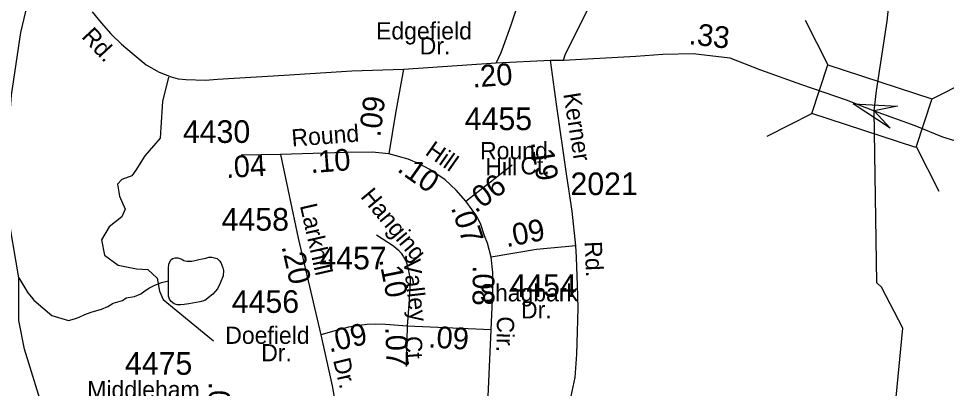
# Model space of a CAD drawing. Extents: x 1547597 to 1699558, y 810033 to 920809.
# Drawn here: x 1675180 to 1680307, y 882616 to 884657 of the extents above; entities that cross this region are included whole.
import ezdxf

# ---------------------------------------------------------------- set-up
doc = ezdxf.new("R2010")
doc.units = 0
for name, color, linetype in [('Exist Hydrographic Creek Single Shore', 7, 'Continuous'), ('Exist Hydrographic Misc Water Feature', 7, 'Continuous'), ('Exist Road Non-System Type 51', 7, 'Continuous'), ('Exist Road Secondary Mileage Hundredths English Label', 7, 'Continuous'), ('Exist Road Secondary Structure Standard Bridge Attributed CELL', 7, 'Continuous'), ('Exist Road Secondary Structure Standard Bridge CELL', 7, 'Continuous'), ('Exist Road Secondary Type 51 Attributed', 7, 'Continuous'), ('Exist Road Secondary Type 51 Label', 7, 'Continuous'), ('Exist Road Secondary Type 51 Number Label', 7, 'Continuous')]:
    doc.layers.add(name, color=color, linetype=linetype)

msp = doc.modelspace()

# ---------------------------------------------------------------- linework, layer by layer
at = {"layer": 'Exist Hydrographic Creek Single Shore'}
for points in [[(1679908.3, 884147.9), (1679921.5, 884258.1), (1679979.4, 884641.6), (1680011.9, 884958.2), (1680189.6, 885520.1), (1680224.6, 885703.2), (1680206.6, 886353.5), (1680175.5, 886521.6), (1680177.6, 886721.8), (1680279.6, 886929.8), (1680481.6, 887119.3), (1680541.6, 887210), (1680551.6, 887367.4), (1680371.6, 887778.1), (1680340.6, 887903.5), (1680225.6, 888106), (1679968.5, 888275.5), (1679886.6, 888401.8), (1679815.6, 888728.2), (1679610.6, 889070.6), (1679458.6, 889615.3), (1679384.6, 889764.6), (1679377.6, 889872.9)], [(1675117.3, 883604.9), (1675108.9, 883831.7), (1675140.5, 884234.3), (1675192.2, 884579.3), (1675281.4, 884954), (1675288.1, 885032.1), (1675397.2, 885176.2), (1675440.3, 885199), (1675434.3, 885246.9), (1675495, 885445.6), (1675713.9, 885713.3), (1675908.4, 885948.6), (1676200.3, 886183.9), (1676248.9, 886370.5), (1676574.5, 886562.1), (1676707.9, 886717.9), (1676846, 886823.9)], [(1680030.1, 882568), (1680066.3, 882947.9), (1679947.6, 883174.6), (1679922.6, 883198.1), (1679908.3, 884147.9)], [(1675463.6, 877784), (1675439.6, 877860), (1675300.4, 878036.6), (1675286.9, 878137.8), (1675387.6, 878451.8), (1675380.5, 878603), (1675093.5, 879071.7), (1675052.5, 879180.9), (1675024.5, 879631.1), (1674848.5, 880343.8), (1674916.7, 880742.8), (1674981.2, 880877.1), (1675016.9, 880941.8), (1675401.5, 881363.3), (1675461.5, 881480.3), (1675587, 881700.5), (1675599.8, 881920.2), (1675474.1, 882278.6), (1675313.6, 882504.1), (1675213.1, 882832.2), (1675181.8, 882990.7), (1675181.8, 883226.3), (1675117.3, 883604.9)]]:
    msp.add_lwpolyline(points, dxfattribs=at)
at = {"layer": 'Exist Hydrographic Misc Water Feature'}
for points in [[(1676008.3, 883209), (1676009, 883279), (1676011.2, 883301), (1676015.5, 883314.9), (1676023.6, 883326.9), (1676031.6, 883332.8), (1676045.7, 883336.7), (1676059.7, 883336.4), (1676081.6, 883328.2), (1676093.4, 883322.1), (1676109.4, 883317.9), (1676125.5, 883317.8), (1676137.5, 883317.6), (1676153.6, 883321.5), (1676175.5, 883327.2), (1676195.7, 883331), (1676215.7, 883334.8), (1676231.7, 883340.7), (1676247.8, 883340.4), (1676277.8, 883332.1), (1676289.5, 883320), (1676297.4, 883309.9), (1676309.2, 883281.7), (1676312.9, 883265.7), (1676310.7, 883237.7), (1676294.2, 883195.9), (1676279.9, 883166), (1676253.6, 883136.3), (1676209.2, 883100.8), (1676181.1, 883093.1), (1676121, 883081.8), (1676095, 883078), (1676074.9, 883076.2), (1676056.8, 883076.3), (1676039, 883082.6), (1676023.1, 883094.7), (1676013.2, 883108.8), (1676009.3, 883124.9), (1676007.7, 883157), (1676008.3, 883209)], [(1675181.8, 883226.3), (1675231.8, 883142.9), (1675251.5, 883118.4), (1675265.3, 883102.3), (1675363, 883017.8), (1675456.3, 882990.4), (1675488.4, 883000.1), (1675514.5, 883009.7), (1675546.7, 883023.4), (1675580.7, 883037.1), (1675639.1, 883052.5), (1675673.1, 883068.1), (1675703.4, 883085.8), (1675753.5, 883101.3), (1675773.8, 883115), (1675819.8, 883122.5), (1675856, 883138.1), (1675878.2, 883153.9), (1675904.4, 883171.6), (1675928.5, 883183.4), (1675970.7, 883200.9), (1676008.3, 883209)]]:
    msp.add_lwpolyline(points, dxfattribs=at)
at = {"layer": 'Exist Road Non-System Type 51'}
for points in [[(1678014.7, 885946), (1677993.8, 885610.6), (1677969.2, 885233.4), (1677942.9, 884871.1), (1677932.7, 884724.7), (1677928.6, 884702.5), (1677901, 884619.5), (1677858.2, 884502), (1677844.4, 884468.4), (1677819.5, 884412.3)], [(1676008.6, 884333.8), (1675974.7, 884198.7), (1675966.3, 884055.3), (1675962.1, 883996.3), (1675877.8, 883899.3), (1675827.2, 883819.2), (1675806.2, 883789.7), (1675751.4, 883768.6), (1675726.1, 883743.3), (1675738.7, 883675.8), (1675768.2, 883604.1), (1675751.4, 883561.9), (1675679.8, 883507.1), (1675637.6, 883435.4), (1675654.5, 883351.1), (1675730.3, 883296.3), (1675831.4, 883275.2), (1675894.7, 883271), (1675945.2, 883224.6), (1675957.9, 883152.9), (1675978.9, 883106.5), (1676050.6, 883047.5), (1676257, 882878.8)]]:
    msp.add_lwpolyline(points, dxfattribs=at)
at = {"layer": 'Exist Road Secondary Structure Standard Bridge Attributed CELL'}
msp.add_lwpolyline([(1679996.7, 884052.6), (1679792.4, 884185.8), (1680035.9, 884172.6), (1679908.3, 884147.9)], close=True, dxfattribs=at)
at = {"layer": 'Exist Road Secondary Structure Standard Bridge CELL'}
for p, q in [((1679526.3, 884647.5), (1679651.1, 884401.3)), ((1680225.3, 884212.3), (1680471.4, 884337.2)), ((1679317.3, 884008.1), (1679563.4, 884133)), ((1680139.5, 883950), (1680264.4, 883703.9))]:
    msp.add_line(p, q, dxfattribs=at)
msp.add_lwpolyline([(1679651.1, 884401.3), (1680225.7, 884213.6), (1680137.9, 883945.2), (1679563.4, 884133)], close=True, dxfattribs=at)
at = {"layer": 'Exist Road Secondary Type 51 Attributed'}
for p, q in [((1677651.9, 883648.9), (1677907.5, 883849.2)), ((1677326.7, 882959.1), (1677322.3, 882737.3)), ((1677790.6, 882938.6), (1677326.7, 882959.1))]:
    msp.add_line(p, q, dxfattribs=at)
for points in [[(1678190.7, 884427.3), (1678203, 884462), (1678347.4, 884751.1), (1678444.1, 885021.3), (1678467.4, 885107), (1678482.7, 885187.8), (1678492.5, 885276.5), (1678526.7, 885707.3), (1678560.3, 885908.2)], [(1675587.6, 884693.4), (1675636.8, 884633), (1675690.6, 884571.7), (1675749, 884515.7), (1675807.9, 884465.2), (1675884.9, 884401), (1675957, 884360.5), (1676022.5, 884335.6), (1676061.1, 884324.6), (1676103.6, 884319.9), (1676212.5, 884316.7), (1676279.7, 884321.8), (1676647.7, 884344), (1677021.6, 884367.7), (1677307.1, 884378.3)], [(1677307.1, 884378.3), (1677819.5, 884412.3), (1678119.2, 884427.1)], [(1678119.2, 884427.1), (1678190.7, 884427.3)], [(1678259.3, 883403.4), (1678238.5, 883594), (1678207.9, 883799.3), (1678152.8, 884185.1), (1678119.2, 884427.1)], [(1678190.7, 884427.3), (1678591.6, 884449.1), (1678740, 884460.7), (1678907.4, 884463.2), (1679110, 884439.6), (1679279.7, 884373.6), (1679505.9, 884293.4), (1679753, 884208.3), (1679908.3, 884147.9)], [(1677307.1, 884378.3), (1677263.1, 884134.4), (1677226.3, 883910.5)], [(1679908.3, 884147.9), (1680133, 884066.4), (1680285.3, 884004.5), (1680422.6, 883962.3), (1680538.5, 883950.8), (1680745.3, 883972.7), (1680962.1, 883996.3), (1681096.2, 884007.1), (1681268.4, 883982.1), (1681603, 883892.5), (1681781.1, 883859.8), (1681922.5, 883817.3), (1682082.7, 883699.4), (1682186, 883597.8)], [(1676628.2, 883907.4), (1676409.2, 883903.5)], [(1677226.3, 883910.5), (1677134.8, 883918.8), (1676988.6, 883917.1), (1676628.2, 883907.4)], [(1676628.2, 883907.4), (1676674.6, 883680), (1676724.5, 883445.1), (1676850, 882911.7)], [(1677651.9, 883648.9), (1677598.1, 883710.4), (1677538.1, 883767.5), (1677453.1, 883823.4), (1677393, 883854.9), (1677333.3, 883881.5), (1677226.3, 883910.5)], [(1677791.8, 883340.3), (1677771.7, 883418), (1677754.8, 883457.2), (1677733.5, 883519.7), (1677720.6, 883548.2), (1677706, 883573.4), (1677686.2, 883601.8), (1677651.9, 883648.9)], [(1677158.5, 883462.7), (1677252.7, 883402.8), (1677279.6, 883378.9), (1677294.3, 883361.8), (1677307.8, 883341.6), (1677321.8, 883315.3), (1677332.9, 883275.5), (1677343.9, 883217.2), (1677341.4, 883166.9), (1677336.5, 883080), (1677326.7, 882959.1)], [(1678259.3, 883403.4), (1678042.1, 883382), (1677791.8, 883340.3)], [(1678013.2, 881619.4), (1678053.9, 881808.6), (1678120.7, 882072), (1678177.7, 882326.4), (1678199.9, 882421.6), (1678222.1, 882521.6), (1678256, 882676.3), (1678265.1, 882804.1), (1678268.3, 882928.1), (1678271.7, 883060.3), (1678268.6, 883184.2), (1678262.3, 883340.2), (1678259.3, 883403.4)], [(1677790.6, 882938.6), (1677799.8, 883148.2), (1677799.8, 883254.7), (1677791.8, 883340.3)], [(1677326.7, 882959.1), (1677208, 882969.2), (1677149.9, 882971), (1677104, 882969.2), (1677077.1, 882964.3), (1677003, 882953.9), (1676935.7, 882935.6), (1676850, 882911.7)], [(1677652.8, 882072.8), (1677672.5, 882090.1), (1677722.9, 882148.3), (1677749.1, 882188.7), (1677758.6, 882216.7), (1677763.9, 882254.7), (1677766.9, 882321.9), (1677769.9, 882449.1), (1677790.6, 882938.6)], [(1676850, 882911.7), (1676913.1, 882629), (1676933.9, 882516.7), (1676938.8, 882466.5), (1676932, 882414.5), (1676921.5, 882349.6)]]:
    msp.add_lwpolyline(points, dxfattribs=at)

# ---------------------------------------------------------------- texts
at = {"layer": 'Exist Road Secondary Mileage Hundredths English Label'}
for s, rotation, p in [('.33', 353.3618, (1678880.3, 884515.9)), ('.20', 4.0522, (1677690.4, 884276.1)), ('.09', 82.7438, (1677178.6, 883999.6)), ('.19', 279.0146, (1678010.9, 883974.3)), ('.04', 3.3546, (1676328.3, 883776.4)), ('.10', 4.3844, (1676795.5, 883803.6)), ('.10', 324.8313, (1677266.6, 883817.6)), ('.06', 36.2406, (1677705.2, 883580.3)), ('.07', 288.8185, (1677568, 883613.1)), ('.09', 10.9647, (1677876.7, 883394.3)), ('.20', 282.7728, (1676632.4, 883398.8)), ('.10', 281.2837, (1677171, 883326.6)), ('.08', 269.5521, (1677690.3, 883295.4)), ('.09', 12.8644, (1676897.3, 882813.2)), ('.07', 272.0841, (1677206.4, 882954.4)), ('.09', 356.7688, (1677442.3, 882841.7)), ('.04', 268.9358, (1676231.5, 882652.2))]:
    msp.add_text(s, height=120, rotation=rotation, dxfattribs=at).set_placement(p)
at = {"layer": 'Exist Road Secondary Type 51 Label'}
for s, p in [('Edgefield', (1677155.3, 884541.7)), ('Dr.', (1677396.5, 884458.8)), ('Round', (1677730.1, 883880.5)), ('Hill', (1677759.3, 883791.6)), ('Ct.', (1677953.1, 883796.7)), ('Shagbark', (1677727.7, 883095.9)), ('Dr.', (1677956.4, 883001.8)), ('Doefield', (1676322.2, 882861.6)), ('Dr.', (1676521, 882765.1)), ('Middleham', (1675559.6, 882561.5))]:
    msp.add_text(s, height=95, dxfattribs=at).set_placement(p)
for s, rotation, p in [('Rd.', 312.8312, (1675523.6, 884553.8)), ('Kerner', 279.0146, (1678189.8, 884240.8)), ('Round', 4.3844, (1676691.6, 883949.9)), ('Hill', 324.8313, (1677421.6, 883909.6)), ('Hanging', 309.727, (1677065.6, 883672.5)), ('Larkhill', 282.7728, (1676734.2, 883624.9)), ('Rd.', 272.3135, (1678308.1, 883426.1)), ('Valley', 276.6237, (1677306.1, 883323.8)), ('Cir.', 268.8262, (1677824.1, 883014.2)), ('Ct.', 274.3405, (1677311.9, 882900.7)), ('Dr.', 283.6061, (1676917.4, 882771.6))]:
    msp.add_text(s, height=95, rotation=rotation, dxfattribs=at).set_placement(p)
at = {"layer": 'Exist Road Secondary Type 51 Number Label'}
for s, p in [('4455', (1677645.7, 884041)), ('4430', (1676088.3, 883970.5)), ('2021', (1678229.8, 883682.3)), ('4458', (1676302.3, 883486.2)), ('4457', (1676842.3, 883272.5)), ('4454', (1677892.7, 883120.9)), ('4456', (1676358.3, 883032.5)), ('4475', (1675768.1, 882690.9))]:
    msp.add_text(s, height=125, dxfattribs=at).set_placement(p)

doc.saveas('drawing.dxf')
